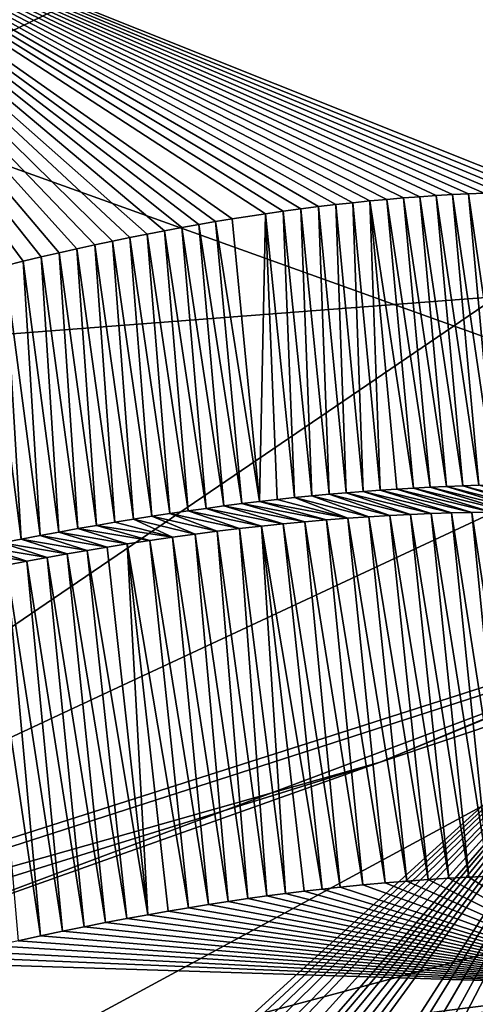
# Model space of a CAD drawing. Header units: metres. Extents: x -147 to 294, y -23 to 81.
# Tile 620 of 656: x 256.384 to 257.183, y 24.598 to 26.323. Entities that reach past the tile are written whole.
import ezdxf

# ---------------------------------------------------------------- set-up
doc = ezdxf.new("R2010")
doc.units = ezdxf.units.M
doc.layers.add('solid_AVA_153', color=7, linetype='CONTINUOUS')

msp = doc.modelspace()

# ---------------------------------------------------------------- linework, layer by layer
at = {"layer": 'solid_AVA_153'}
for points in [[(245.740753, 29.875259, 252.498108), (255.872147, 32.092327, 247.658936), (261.163055, 24.346018, 265.416931)], [(255.872147, 32.092327, 247.658936), (271.789124, 27.141289, 258.364349), (261.163055, 24.346018, 265.416931)], [(245.740753, 29.875259, 252.498108), (261.163055, 24.346018, 265.416931), (248.68512, 21.944908, 269.990875)], [(261.685242, 28.874174, 167.374313), (254.810135, 25.548954, 170.504013), (258.640808, 28.67959, 165.869843)], [(255.469574, 24.647493, 173.193665), (254.810135, 25.548954, 170.504013), (261.685242, 28.874174, 167.374313)], [(263.931732, 28.588146, 169.37915), (255.469574, 24.647493, 173.193665), (261.685242, 28.874174, 167.374313)], [(258.640808, 28.67959, 165.869843), (251.577148, 25.316963, 168.867508), (256.01709, 28.632277, 164.136307)], [(254.810135, 25.548954, 170.504013), (251.577148, 25.316963, 168.867508), (258.640808, 28.67959, 165.869843)], [(256.346741, 24.486605, 174.180756), (255.469574, 24.647493, 173.193665), (263.931732, 28.588146, 169.37915)], [(257.611542, 24.631496, 174.637634), (256.346741, 24.486605, 174.180756), (263.931732, 28.588146, 169.37915)], [(256.171509, 26.894115, 265.379517), (259.603485, 26.020325, 267.68631), (265.987274, 28.427282, 262.505005)], [(253.15242, 25.526241, 268.069061), (259.603485, 26.020325, 267.68631), (256.171509, 26.894115, 265.379517)], [(257.306885, 26.021376, 175.160034), (257.424286, 26.807831, 175.059677), (255.878998, 26.590378, 174.549225)], [(249.014893, 22.539951, 182.073135), (249.05011, 22.516636, 182.166321), (261.893036, 26.654608, 178.844009)], [(257.01651, 25.022217, 179.930618), (249.014893, 22.539951, 182.073135), (261.893036, 26.654608, 178.844009)], [(260.505249, 25.566227, 180.812683), (261.893036, 26.654608, 178.844009), (249.05011, 22.516636, 182.166321)], [(257.864471, 25.374781, 179.526352), (257.01651, 25.022217, 179.930618), (261.893036, 26.654608, 178.844009)], [(257.280273, 26.021189, 175.141495), (257.306885, 26.021376, 175.160034), (255.878998, 26.590378, 174.549225)], [(257.253418, 26.020746, 175.123337), (257.280273, 26.021189, 175.141495), (255.878998, 26.590378, 174.549225)], [(257.226257, 26.020056, 175.105499), (257.253418, 26.020746, 175.123337), (255.878998, 26.590378, 174.549225)], [(257.198822, 26.019115, 175.087982), (257.226257, 26.020056, 175.105499), (255.878998, 26.590378, 174.549225)], [(257.171051, 26.017921, 175.070801), (257.198822, 26.019115, 175.087982), (255.878998, 26.590378, 174.549225)], [(257.143005, 26.016474, 175.05394), (257.171051, 26.017921, 175.070801), (255.878998, 26.590378, 174.549225)], [(257.114655, 26.014765, 175.037445), (257.143005, 26.016474, 175.05394), (255.878998, 26.590378, 174.549225)], [(257.085999, 26.012796, 175.021286), (257.114655, 26.014765, 175.037445), (255.878998, 26.590378, 174.549225)], [(257.057068, 26.010563, 175.005478), (257.085999, 26.012796, 175.021286), (255.878998, 26.590378, 174.549225)], [(257.027832, 26.008062, 174.990036), (257.057068, 26.010563, 175.005478), (255.878998, 26.590378, 174.549225)], [(256.998291, 26.005293, 174.97496), (257.027832, 26.008062, 174.990036), (255.878998, 26.590378, 174.549225)], [(256.968445, 26.002249, 174.960266), (256.998291, 26.005293, 174.97496), (255.878998, 26.590378, 174.549225)], [(256.938354, 25.99893, 174.945953), (256.968445, 26.002249, 174.960266), (255.878998, 26.590378, 174.549225)], [(256.907928, 25.995335, 174.932022), (256.938354, 25.99893, 174.945953), (255.878998, 26.590378, 174.549225)], [(256.877258, 25.991457, 174.918472), (256.907928, 25.995335, 174.932022), (255.878998, 26.590378, 174.549225)], [(256.846283, 25.987297, 174.905334), (256.877258, 25.991457, 174.918472), (255.878998, 26.590378, 174.549225)], [(256.815002, 25.982851, 174.892593), (256.846283, 25.987297, 174.905334), (255.878998, 26.590378, 174.549225)], [(256.756989, 25.973951, 174.870316), (256.815002, 25.982851, 174.892593), (255.878998, 26.590378, 174.549225)], [(256.7276, 25.969133, 174.859695), (256.756989, 25.973951, 174.870316), (255.878998, 26.590378, 174.549225)], [(256.697998, 25.964069, 174.849426), (256.7276, 25.969133, 174.859695), (255.878998, 26.590378, 174.549225)], [(256.668182, 25.958757, 174.839539), (256.697998, 25.964069, 174.849426), (255.878998, 26.590378, 174.549225)], [(256.638092, 25.953199, 174.830002), (256.668182, 25.958757, 174.839539), (255.878998, 26.590378, 174.549225)], [(256.607788, 25.947392, 174.820831), (256.638092, 25.953199, 174.830002), (255.878998, 26.590378, 174.549225)], [(256.577271, 25.941336, 174.812042), (256.607788, 25.947392, 174.820831), (255.878998, 26.590378, 174.549225)], [(256.546509, 25.935028, 174.803635), (256.577271, 25.941336, 174.812042), (255.878998, 26.590378, 174.549225)], [(256.515564, 25.928471, 174.795624), (256.546509, 25.935028, 174.803635), (255.878998, 26.590378, 174.549225)], [(256.484406, 25.921663, 174.78801), (256.515564, 25.928471, 174.795624), (255.878998, 26.590378, 174.549225)], [(256.453064, 25.914602, 174.780792), (256.484406, 25.921663, 174.78801), (255.878998, 26.590378, 174.549225)], [(256.421509, 25.90729, 174.773987), (256.453064, 25.914602, 174.780792), (255.878998, 26.590378, 174.549225)], [(256.389801, 25.899721, 174.767609), (256.421509, 25.90729, 174.773987), (255.878998, 26.590378, 174.549225)], [(256.35791, 25.891901, 174.761658), (256.389801, 25.899721, 174.767609), (255.878998, 26.590378, 174.549225)], [(262.727234, 26.260761, 180.484634), (260.505249, 25.566227, 180.812683), (255.871292, 23.887583, 182.401062)], [(262.1745, 25.8286, 181.270096), (262.727234, 26.260761, 180.484634), (255.871292, 23.887583, 182.401062)], [(253.15242, 25.526241, 268.069061), (257.486084, 24.049305, 271.68219), (259.603485, 26.020325, 267.68631)], [(257.057068, 26.010563, 175.005478), (257.132843, 25.50527, 174.912506), (257.085999, 26.012796, 175.021286)], [(257.085999, 26.012796, 175.021286), (257.161377, 25.506371, 174.928421), (257.114655, 26.014765, 175.037445)], [(257.085999, 26.012796, 175.021286), (257.132843, 25.50527, 174.912506), (257.161377, 25.506371, 174.928421)], [(257.114655, 26.014765, 175.037445), (257.189697, 25.507261, 174.944702), (257.143005, 26.016474, 175.05394)], [(257.114655, 26.014765, 175.037445), (257.161377, 25.506371, 174.928421), (257.189697, 25.507261, 174.944702)], [(257.143005, 26.016474, 175.05394), (257.217773, 25.507938, 174.961395), (257.171051, 26.017921, 175.070801)], [(257.143005, 26.016474, 175.05394), (257.189697, 25.507261, 174.944702), (257.217773, 25.507938, 174.961395)], [(257.171051, 26.017921, 175.070801), (257.245575, 25.508408, 174.978455), (257.198822, 26.019115, 175.087982)], [(257.171051, 26.017921, 175.070801), (257.217773, 25.507938, 174.961395), (257.245575, 25.508408, 174.978455)], [(256.877258, 25.991457, 174.918472), (256.926788, 25.491495, 174.812683), (256.907928, 25.995335, 174.932022)], [(256.907928, 25.995335, 174.932022), (256.956848, 25.494122, 174.825668), (256.938354, 25.99893, 174.945953)], [(256.907928, 25.995335, 174.932022), (256.926788, 25.491495, 174.812683), (256.956848, 25.494122, 174.825668)], [(256.938354, 25.99893, 174.945953), (256.986725, 25.496525, 174.839081), (256.968445, 26.002249, 174.960266)], [(256.938354, 25.99893, 174.945953), (256.956848, 25.494122, 174.825668), (256.986725, 25.496525, 174.839081)], [(256.968445, 26.002249, 174.960266), (257.016388, 25.498709, 174.852936), (256.998291, 26.005293, 174.97496)], [(256.968445, 26.002249, 174.960266), (256.986725, 25.496525, 174.839081), (257.016388, 25.498709, 174.852936)], [(256.998291, 26.005293, 174.97496), (257.075073, 25.502422, 174.881897), (257.027832, 26.008062, 174.990036)], [(256.998291, 26.005293, 174.97496), (257.016388, 25.498709, 174.852936), (257.045837, 25.500675, 174.867218)], [(256.998291, 26.005293, 174.97496), (257.045837, 25.500675, 174.867218), (257.075073, 25.502422, 174.881897)], [(257.027832, 26.008062, 174.990036), (257.104065, 25.503954, 174.897003), (257.057068, 26.010563, 175.005478)], [(257.027832, 26.008062, 174.990036), (257.075073, 25.502422, 174.881897), (257.104065, 25.503954, 174.897003)], [(257.057068, 26.010563, 175.005478), (257.104065, 25.503954, 174.897003), (257.132843, 25.50527, 174.912506)], [(256.756989, 25.973951, 174.870316), (256.804565, 25.478756, 174.765244), (256.815002, 25.982851, 174.892593)], [(256.815002, 25.982851, 174.892593), (256.804565, 25.478756, 174.765244), (256.835388, 25.482281, 174.776413)], [(256.815002, 25.982851, 174.892593), (256.866058, 25.485577, 174.788055), (256.846283, 25.987297, 174.905334)], [(256.815002, 25.982851, 174.892593), (256.835388, 25.482281, 174.776413), (256.866058, 25.485577, 174.788055)], [(256.846283, 25.987297, 174.905334), (256.896515, 25.488647, 174.80014), (256.877258, 25.991457, 174.918472)], [(256.846283, 25.987297, 174.905334), (256.866058, 25.485577, 174.788055), (256.896515, 25.488647, 174.80014)], [(256.877258, 25.991457, 174.918472), (256.896515, 25.488647, 174.80014), (256.926788, 25.491495, 174.812683)], [(256.668182, 25.958757, 174.839539), (256.74234, 25.471027, 174.744308), (256.697998, 25.964069, 174.849426)], [(256.697998, 25.964069, 174.849426), (256.773529, 25.475006, 174.754532), (256.7276, 25.969133, 174.859695)], [(256.697998, 25.964069, 174.849426), (256.74234, 25.471027, 174.744308), (256.773529, 25.475006, 174.754532)], [(256.7276, 25.969133, 174.859695), (256.804565, 25.478756, 174.765244), (256.756989, 25.973951, 174.870316)], [(256.7276, 25.969133, 174.859695), (256.773529, 25.475006, 174.754532), (256.804565, 25.478756, 174.765244)], [(256.577271, 25.941336, 174.812042), (256.647614, 25.45776, 174.716293), (256.607788, 25.947392, 174.820831)], [(256.607788, 25.947392, 174.820831), (256.679382, 25.4624, 174.725189), (256.638092, 25.953199, 174.830002)], [(256.607788, 25.947392, 174.820831), (256.647614, 25.45776, 174.716293), (256.679382, 25.4624, 174.725189)], [(256.638092, 25.953199, 174.830002), (256.710968, 25.466824, 174.734528), (256.668182, 25.958757, 174.839539)], [(256.638092, 25.953199, 174.830002), (256.679382, 25.4624, 174.725189), (256.710968, 25.466824, 174.734528)], [(256.668182, 25.958757, 174.839539), (256.710968, 25.466824, 174.734528), (256.74234, 25.471027, 174.744308)], [(256.484406, 25.921663, 174.78801), (256.551086, 25.442528, 174.6922), (256.515564, 25.928471, 174.795624)], [(256.515564, 25.928471, 174.795624), (256.583466, 25.447823, 174.699799), (256.546509, 25.935028, 174.803635)], [(256.515564, 25.928471, 174.795624), (256.551086, 25.442528, 174.6922), (256.583466, 25.447823, 174.699799)], [(256.546509, 25.935028, 174.803635), (256.615631, 25.4529, 174.707825), (256.577271, 25.941336, 174.812042)], [(256.546509, 25.935028, 174.803635), (256.583466, 25.447823, 174.699799), (256.615631, 25.4529, 174.707825)], [(256.577271, 25.941336, 174.812042), (256.615631, 25.4529, 174.707825), (256.647614, 25.45776, 174.716293)], [(256.421509, 25.90729, 174.773987), (256.485779, 25.43129, 174.678314), (256.453064, 25.914602, 174.780792)], [(256.453064, 25.914602, 174.780792), (256.518524, 25.437017, 174.685043), (256.484406, 25.921663, 174.78801)], [(256.453064, 25.914602, 174.780792), (256.485779, 25.43129, 174.678314), (256.518524, 25.437017, 174.685043)], [(256.484406, 25.921663, 174.78801), (256.518524, 25.437017, 174.685043), (256.551086, 25.442528, 174.6922)], [(256.325836, 25.883825, 174.756134), (256.386353, 25.412811, 174.660721), (256.35791, 25.891901, 174.761658)], [(256.35791, 25.891901, 174.761658), (256.419678, 25.419186, 174.666153), (256.389801, 25.899721, 174.767609)], [(256.35791, 25.891901, 174.761658), (256.386353, 25.412811, 174.660721), (256.419678, 25.419186, 174.666153)], [(256.389801, 25.899721, 174.767609), (256.45282, 25.425344, 174.672012), (256.421509, 25.90729, 174.773987)], [(256.389801, 25.899721, 174.767609), (256.419678, 25.419186, 174.666153), (256.45282, 25.425344, 174.672012)], [(256.421509, 25.90729, 174.773987), (256.45282, 25.425344, 174.672012), (256.485779, 25.43129, 174.678314)], [(256.325836, 25.883825, 174.756134), (256.352814, 25.406221, 174.655716), (256.386353, 25.412811, 174.660721)], [(261.934357, 25.416245, 182.243973), (262.1745, 25.8286, 181.270096), (255.871292, 23.887583, 182.401062)], [(255.120041, 23.769321, 182.246689), (260.505249, 25.566227, 180.812683), (249.05011, 22.516636, 182.166321)], [(255.871292, 23.887583, 182.401062), (260.505249, 25.566227, 180.812683), (255.120041, 23.769321, 182.246689)], [(253.15242, 25.526241, 268.069061), (255.693512, 23.78021, 272.032593), (257.486084, 24.049305, 271.68219)], [(256.986725, 25.496525, 174.839081), (256.956848, 25.494122, 174.825668), (257.10553, 25.457638, 175.016846)], [(257.016388, 25.498709, 174.852936), (256.986725, 25.496525, 174.839081), (257.141327, 25.458799, 175.037354)], [(256.986725, 25.496525, 174.839081), (257.10553, 25.457638, 175.016846), (257.141327, 25.458799, 175.037354)], [(257.045837, 25.500675, 174.867218), (257.016388, 25.498709, 174.852936), (257.176849, 25.4596, 175.058594)], [(257.016388, 25.498709, 174.852936), (257.141327, 25.458799, 175.037354), (257.176849, 25.4596, 175.058594)], [(257.075073, 25.502422, 174.881897), (257.045837, 25.500675, 174.867218), (257.211914, 25.460041, 175.08049)], [(257.045837, 25.500675, 174.867218), (257.176849, 25.4596, 175.058594), (257.211914, 25.460041, 175.08049)], [(257.104065, 25.503954, 174.897003), (257.075073, 25.502422, 174.881897), (257.246429, 25.460123, 175.102921)], [(257.075073, 25.502422, 174.881897), (257.211914, 25.460041, 175.08049), (257.246429, 25.460123, 175.102921)], [(257.132843, 25.50527, 174.912506), (257.104065, 25.503954, 174.897003), (257.280182, 25.459852, 175.125793)], [(257.104065, 25.503954, 174.897003), (257.246429, 25.460123, 175.102921), (257.280182, 25.459852, 175.125793)], [(257.161377, 25.506371, 174.928421), (257.132843, 25.50527, 174.912506), (257.31311, 25.459246, 175.148972)], [(257.132843, 25.50527, 174.912506), (257.280182, 25.459852, 175.125793), (257.31311, 25.459246, 175.148972)], [(257.189697, 25.507261, 174.944702), (257.161377, 25.506371, 174.928421), (257.345093, 25.458317, 175.172379)], [(257.161377, 25.506371, 174.928421), (257.31311, 25.459246, 175.148972), (257.345093, 25.458317, 175.172379)], [(256.804565, 25.478756, 174.765244), (256.773529, 25.475006, 174.754532), (256.922119, 25.446579, 174.924957)], [(256.835388, 25.482281, 174.776413), (256.804565, 25.478756, 174.765244), (256.959564, 25.449495, 174.942001)], [(256.804565, 25.478756, 174.765244), (256.922119, 25.446579, 174.924957), (256.959564, 25.449495, 174.942001)], [(256.866058, 25.485577, 174.788055), (256.835388, 25.482281, 174.776413), (256.959564, 25.449495, 174.942001)], [(256.896515, 25.488647, 174.80014), (256.866058, 25.485577, 174.788055), (256.996613, 25.452061, 174.959732)], [(256.866058, 25.485577, 174.788055), (256.959564, 25.449495, 174.942001), (256.996613, 25.452061, 174.959732)], [(256.926788, 25.491495, 174.812683), (256.896515, 25.488647, 174.80014), (257.033325, 25.454273, 174.978104)], [(256.896515, 25.488647, 174.80014), (256.996613, 25.452061, 174.959732), (257.033325, 25.454273, 174.978104)], [(256.956848, 25.494122, 174.825668), (256.926788, 25.491495, 174.812683), (257.06958, 25.456131, 174.997131)], [(256.926788, 25.491495, 174.812683), (257.033325, 25.454273, 174.978104), (257.06958, 25.456131, 174.997131)], [(256.956848, 25.494122, 174.825668), (257.06958, 25.456131, 174.997131), (257.10553, 25.457638, 175.016846)], [(256.679382, 25.4624, 174.725189), (256.647614, 25.45776, 174.716293), (256.76947, 25.431423, 174.863831)], [(256.710968, 25.466824, 174.734528), (256.679382, 25.4624, 174.725189), (256.808014, 25.435732, 174.878021)], [(256.679382, 25.4624, 174.725189), (256.76947, 25.431423, 174.863831), (256.808014, 25.435732, 174.878021)], [(256.74234, 25.471027, 174.744308), (256.710968, 25.466824, 174.734528), (256.846313, 25.439695, 174.892944)], [(256.710968, 25.466824, 174.734528), (256.808014, 25.435732, 174.878021), (256.846313, 25.439695, 174.892944)], [(256.773529, 25.475006, 174.754532), (256.74234, 25.471027, 174.744308), (256.884369, 25.443312, 174.9086)], [(256.74234, 25.471027, 174.744308), (256.846313, 25.439695, 174.892944), (256.884369, 25.443312, 174.9086)], [(256.773529, 25.475006, 174.754532), (256.884369, 25.443312, 174.9086), (256.922119, 25.446579, 174.924957)], [(256.583466, 25.447823, 174.699799), (256.551086, 25.442528, 174.6922), (256.652191, 25.416405, 174.825607)], [(256.615631, 25.4529, 174.707825), (256.583466, 25.447823, 174.699799), (256.691559, 25.421762, 174.837631)], [(256.583466, 25.447823, 174.699799), (256.652191, 25.416405, 174.825607), (256.691559, 25.421762, 174.837631)], [(256.647614, 25.45776, 174.716293), (256.615631, 25.4529, 174.707825), (256.730652, 25.426767, 174.850372)], [(256.615631, 25.4529, 174.707825), (256.691559, 25.421762, 174.837631), (256.730652, 25.426767, 174.850372)], [(256.647614, 25.45776, 174.716293), (256.730652, 25.426767, 174.850372), (256.76947, 25.431423, 174.863831)], [(256.884369, 25.443312, 174.9086), (256.846313, 25.439695, 174.892944), (256.946167, 24.803196, 174.741379)], [(256.922119, 25.446579, 174.924957), (256.884369, 25.443312, 174.9086), (256.986023, 24.807199, 174.758575)], [(256.884369, 25.443312, 174.9086), (256.946167, 24.803196, 174.741379), (256.986023, 24.807199, 174.758575)], [(256.959564, 25.449495, 174.942001), (256.922119, 25.446579, 174.924957), (257.024994, 24.810747, 174.776291)], [(256.922119, 25.446579, 174.924957), (256.986023, 24.807199, 174.758575), (257.024994, 24.810747, 174.776291)], [(256.996613, 25.452061, 174.959732), (256.959564, 25.449495, 174.942001), (257.06308, 24.813854, 174.794479)], [(256.959564, 25.449495, 174.942001), (257.024994, 24.810747, 174.776291), (257.06308, 24.813854, 174.794479)], [(257.033325, 25.454273, 174.978104), (256.996613, 25.452061, 174.959732), (257.100281, 24.81654, 174.81311)], [(256.996613, 25.452061, 174.959732), (257.06308, 24.813854, 174.794479), (257.100281, 24.81654, 174.81311)], [(257.06958, 25.456131, 174.997131), (257.033325, 25.454273, 174.978104), (257.136597, 24.818815, 174.832138)], [(257.033325, 25.454273, 174.978104), (257.100281, 24.81654, 174.81311), (257.136597, 24.818815, 174.832138)], [(257.10553, 25.457638, 175.016846), (257.06958, 25.456131, 174.997131), (257.172058, 24.82069, 174.851547)], [(257.06958, 25.456131, 174.997131), (257.136597, 24.818815, 174.832138), (257.172058, 24.82069, 174.851547)], [(257.141327, 25.458799, 175.037354), (257.10553, 25.457638, 175.016846), (257.206665, 24.822182, 174.871323)], [(257.10553, 25.457638, 175.016846), (257.172058, 24.82069, 174.851547), (257.206665, 24.822182, 174.871323)], [(257.176849, 25.4596, 175.058594), (257.141327, 25.458799, 175.037354), (257.240448, 24.823301, 174.891418)], [(257.141327, 25.458799, 175.037354), (257.206665, 24.822182, 174.871323), (257.240448, 24.823301, 174.891418)], [(257.211914, 25.460041, 175.08049), (257.176849, 25.4596, 175.058594), (257.273438, 24.82407, 174.911835)], [(257.176849, 25.4596, 175.058594), (257.240448, 24.823301, 174.891418), (257.273438, 24.82407, 174.911835)], [(256.485779, 25.43129, 174.678314), (256.45282, 25.425344, 174.672012), (256.57254, 25.404613, 174.803757)], [(256.518524, 25.437017, 174.685043), (256.485779, 25.43129, 174.678314), (256.612518, 25.410688, 174.814316)], [(256.485779, 25.43129, 174.678314), (256.57254, 25.404613, 174.803757), (256.612518, 25.410688, 174.814316)], [(256.551086, 25.442528, 174.6922), (256.518524, 25.437017, 174.685043), (256.652191, 25.416405, 174.825607)], [(256.518524, 25.437017, 174.685043), (256.612518, 25.410688, 174.814316), (256.652191, 25.416405, 174.825607)], [(256.730652, 25.426767, 174.850372), (256.691559, 25.421762, 174.837631), (256.783905, 24.783089, 174.680527)], [(256.76947, 25.431423, 174.863831), (256.730652, 25.426767, 174.850372), (256.817413, 24.787724, 174.69191)], [(256.730652, 25.426767, 174.850372), (256.783905, 24.783089, 174.680527), (256.817413, 24.787724, 174.69191)], [(256.808014, 25.435732, 174.878021), (256.76947, 25.431423, 174.863831), (256.850372, 24.792048, 174.703705)], [(256.76947, 25.431423, 174.863831), (256.817413, 24.787724, 174.69191), (256.850372, 24.792048, 174.703705)], [(256.846313, 25.439695, 174.892944), (256.808014, 25.435732, 174.878021), (256.914764, 24.799774, 174.728455)], [(256.808014, 25.435732, 174.878021), (256.850372, 24.792048, 174.703705), (256.882843, 24.796062, 174.715897)], [(256.808014, 25.435732, 174.878021), (256.882843, 24.796062, 174.715897), (256.914764, 24.799774, 174.728455)], [(256.846313, 25.439695, 174.892944), (256.914764, 24.799774, 174.728455), (256.946167, 24.803196, 174.741379)], [(262.428223, 24.886963, 184.110687), (261.934357, 25.416245, 182.243973), (255.871292, 23.887583, 182.401062)], [(256.386353, 25.412811, 174.660721), (256.352814, 25.406221, 174.655716), (256.467407, 25.387159, 174.779846)], [(256.419678, 25.419186, 174.666153), (256.386353, 25.412811, 174.660721), (256.502625, 25.393246, 174.787247)], [(256.386353, 25.412811, 174.660721), (256.467407, 25.387159, 174.779846), (256.502625, 25.393246, 174.787247)], [(256.45282, 25.425344, 174.672012), (256.419678, 25.419186, 174.666153), (256.537689, 25.399063, 174.795212)], [(256.419678, 25.419186, 174.666153), (256.502625, 25.393246, 174.787247), (256.537689, 25.399063, 174.795212)], [(256.45282, 25.425344, 174.672012), (256.537689, 25.399063, 174.795212), (256.57254, 25.404613, 174.803757)], [(256.612518, 25.410688, 174.814316), (256.57254, 25.404613, 174.803757), (256.680267, 24.76722, 174.649017)], [(256.652191, 25.416405, 174.825607), (256.612518, 25.410688, 174.814316), (256.715332, 24.772844, 174.659058)], [(256.612518, 25.410688, 174.814316), (256.680267, 24.76722, 174.649017), (256.715332, 24.772844, 174.659058)], [(256.691559, 25.421762, 174.837631), (256.652191, 25.416405, 174.825607), (256.749878, 24.778131, 174.669571)], [(256.652191, 25.416405, 174.825607), (256.715332, 24.772844, 174.659058), (256.749878, 24.778131, 174.669571)], [(256.691559, 25.421762, 174.837631), (256.749878, 24.778131, 174.669571), (256.783905, 24.783089, 174.680527)], [(256.319061, 25.399418, 174.651138), (256.285156, 25.392399, 174.647003), (256.396362, 25.374178, 174.766769)], [(256.285156, 25.392399, 174.647003), (256.360565, 25.367277, 174.761124), (256.396362, 25.374178, 174.766769)], [(256.352814, 25.406221, 174.655716), (256.319061, 25.399418, 174.651138), (256.431976, 25.380804, 174.77301)], [(256.319061, 25.399418, 174.651138), (256.396362, 25.374178, 174.766769), (256.431976, 25.380804, 174.77301)], [(256.352814, 25.406221, 174.655716), (256.431976, 25.380804, 174.77301), (256.467407, 25.387159, 174.779846)], [(256.502625, 25.393246, 174.787247), (256.467407, 25.387159, 174.779846), (256.571899, 24.74824, 174.621933)], [(256.537689, 25.399063, 174.795212), (256.502625, 25.393246, 174.787247), (256.608521, 24.754927, 174.630432)], [(256.502625, 25.393246, 174.787247), (256.571899, 24.74824, 174.621933), (256.608521, 24.754927, 174.630432)], [(256.57254, 25.404613, 174.803757), (256.537689, 25.399063, 174.795212), (256.608521, 24.754927, 174.630432)], [(256.57254, 25.404613, 174.803757), (256.608521, 24.754927, 174.630432), (256.644653, 24.76125, 174.639465)], [(256.57254, 25.404613, 174.803757), (256.644653, 24.76125, 174.639465), (256.680267, 24.76722, 174.649017)], [(256.396362, 25.374178, 174.766769), (256.360565, 25.367277, 174.761124), (256.458923, 24.725927, 174.599854)], [(256.431976, 25.380804, 174.77301), (256.396362, 25.374178, 174.766769), (256.497101, 24.733747, 174.606628)], [(256.396362, 25.374178, 174.766769), (256.458923, 24.725927, 174.599854), (256.497101, 24.733747, 174.606628)], [(256.467407, 25.387159, 174.779846), (256.431976, 25.380804, 174.77301), (256.53476, 24.741182, 174.613983)], [(256.431976, 25.380804, 174.77301), (256.497101, 24.733747, 174.606628), (256.53476, 24.741182, 174.613983)], [(256.467407, 25.387159, 174.779846), (256.53476, 24.741182, 174.613983), (256.571899, 24.74824, 174.621933)], [(257.498199, 25.219961, 178.929733), (257.01651, 25.022217, 179.930618), (257.864471, 25.374781, 179.526352)], [(256.360565, 25.367277, 174.761124), (256.324585, 25.3601, 174.756058), (256.420227, 24.717714, 174.593719)], [(256.324585, 25.3601, 174.756058), (256.381073, 24.709105, 174.588242), (256.420227, 24.717714, 174.593719)], [(256.360565, 25.367277, 174.761124), (256.420227, 24.717714, 174.593719), (256.458923, 24.725927, 174.599854)], [(257.498199, 25.219961, 178.929733), (256.094147, 24.694483, 179.251236), (257.01651, 25.022217, 179.930618)], [(257.498199, 25.219961, 178.929733), (256.246185, 24.085129, 178.7556), (256.094147, 24.694483, 179.251236)], [(256.29071, 24.098083, 178.757111), (256.246185, 24.085129, 178.7556), (257.498199, 25.219961, 178.929733)], [(256.337036, 24.111952, 178.75769), (256.29071, 24.098083, 178.757111), (257.498199, 25.219961, 178.929733)], [(256.385803, 24.126993, 178.757248), (256.337036, 24.111952, 178.75769), (257.498199, 25.219961, 178.929733)], [(256.444427, 24.145649, 178.75528), (256.385803, 24.126993, 178.757248), (257.498199, 25.219961, 178.929733)], [(256.487854, 24.159904, 178.752808), (256.444427, 24.145649, 178.75528), (257.498199, 25.219961, 178.929733)], [(256.55603, 24.183052, 178.747162), (256.487854, 24.159904, 178.752808), (257.498199, 25.219961, 178.929733)], [(256.608765, 24.20159, 178.741302), (256.55603, 24.183052, 178.747162), (257.498199, 25.219961, 178.929733)], [(256.638306, 24.212276, 178.737442), (256.608765, 24.20159, 178.741302), (257.498199, 25.219961, 178.929733)], [(256.673523, 24.225241, 178.732269), (256.638306, 24.212276, 178.737442), (257.498199, 25.219961, 178.929733)], [(256.711029, 24.239344, 178.726059), (256.673523, 24.225241, 178.732269), (257.498199, 25.219961, 178.929733)], [(256.747589, 24.25337, 178.719315), (256.711029, 24.239344, 178.726059), (257.498199, 25.219961, 178.929733)], [(256.78006, 24.266092, 178.712723), (256.747589, 24.25337, 178.719315), (257.498199, 25.219961, 178.929733)], [(256.809113, 24.277672, 178.706375), (256.78006, 24.266092, 178.712723), (257.498199, 25.219961, 178.929733)], [(256.920197, 24.323799, 178.677902), (256.809113, 24.277672, 178.706375), (257.498199, 25.219961, 178.929733)], [(256.951691, 24.337416, 178.668594), (256.920197, 24.323799, 178.677902), (257.498199, 25.219961, 178.929733)], [(256.995361, 24.356676, 178.654785), (256.951691, 24.337416, 178.668594), (257.498199, 25.219961, 178.929733)], [(257.035187, 24.374632, 178.641235), (256.995361, 24.356676, 178.654785), (257.498199, 25.219961, 178.929733)], [(257.067352, 24.389429, 178.629593), (257.035187, 24.374632, 178.641235), (257.498199, 25.219961, 178.929733)], [(257.117371, 24.413027, 178.610245), (257.067352, 24.389429, 178.629593), (257.498199, 25.219961, 178.929733)], [(257.206268, 24.456741, 178.571915), (257.117371, 24.413027, 178.610245), (257.498199, 25.219961, 178.929733)], [(257.01651, 25.022217, 179.930618), (256.058655, 24.751072, 180.049469), (249.014893, 22.539951, 182.073135)], [(256.094147, 24.694483, 179.251236), (256.058655, 24.751072, 180.049469), (257.01651, 25.022217, 179.930618)], [(250.63855, 23.058212, 272.864594), (263.212952, 24.71176, 270.717133), (263.091797, 24.939114, 270.388306)], [(252.180923, 23.272293, 272.635956), (250.63855, 23.058212, 272.864594), (263.091797, 24.939114, 270.388306)], [(257.486084, 24.049305, 271.68219), (252.180923, 23.272293, 272.635956), (263.091797, 24.939114, 270.388306)], [(262.428223, 24.886963, 184.110687), (255.871292, 23.887583, 182.401062), (261.381531, 24.005497, 185.925293)], [(257.206665, 24.822182, 174.871323), (257.172058, 24.82069, 174.851547), (257.474091, 24.631062, 174.849915)], [(256.986023, 24.807199, 174.758575), (256.946167, 24.803196, 174.741379), (257.474091, 24.631062, 174.849915)], [(257.024994, 24.810747, 174.776291), (256.986023, 24.807199, 174.758575), (257.474091, 24.631062, 174.849915)], [(257.06308, 24.813854, 174.794479), (257.024994, 24.810747, 174.776291), (257.474091, 24.631062, 174.849915)], [(257.100281, 24.81654, 174.81311), (257.06308, 24.813854, 174.794479), (257.474091, 24.631062, 174.849915)], [(257.136597, 24.818815, 174.832138), (257.100281, 24.81654, 174.81311), (257.474091, 24.631062, 174.849915)], [(257.172058, 24.82069, 174.851547), (257.136597, 24.818815, 174.832138), (257.474091, 24.631062, 174.849915)], [(256.817413, 24.787724, 174.69191), (256.783905, 24.783089, 174.680527), (257.474091, 24.631062, 174.849915)], [(256.850372, 24.792048, 174.703705), (256.817413, 24.787724, 174.69191), (257.474091, 24.631062, 174.849915)], [(256.882843, 24.796062, 174.715897), (256.850372, 24.792048, 174.703705), (257.474091, 24.631062, 174.849915)], [(256.914764, 24.799774, 174.728455), (256.882843, 24.796062, 174.715897), (257.474091, 24.631062, 174.849915)], [(256.946167, 24.803196, 174.741379), (256.914764, 24.799774, 174.728455), (257.474091, 24.631062, 174.849915)], [(260.20932, 23.166748, 180.292542), (255.685699, 22.145145, 180.113235), (262.956299, 24.770239, 177.872711)], [(258.202515, 23.569712, 177.819962), (262.956299, 24.770239, 177.872711), (255.685699, 22.145145, 180.113235)], [(256.715332, 24.772844, 174.659058), (256.680267, 24.76722, 174.649017), (257.474091, 24.631062, 174.849915)], [(256.749878, 24.778131, 174.669571), (256.715332, 24.772844, 174.659058), (257.474091, 24.631062, 174.849915)], [(256.783905, 24.783089, 174.680527), (256.749878, 24.778131, 174.669571), (257.474091, 24.631062, 174.849915)], [(256.608521, 24.754927, 174.630432), (256.571899, 24.74824, 174.621933), (257.474091, 24.631062, 174.849915)], [(256.644653, 24.76125, 174.639465), (256.608521, 24.754927, 174.630432), (257.474091, 24.631062, 174.849915)], [(256.680267, 24.76722, 174.649017), (256.644653, 24.76125, 174.639465), (257.474091, 24.631062, 174.849915)], [(256.53476, 24.741182, 174.613983), (256.497101, 24.733747, 174.606628), (257.474091, 24.631062, 174.849915)], [(256.571899, 24.74824, 174.621933), (256.53476, 24.741182, 174.613983), (257.474091, 24.631062, 174.849915)], [(256.458923, 24.725927, 174.599854), (256.420227, 24.717714, 174.593719), (257.474091, 24.631062, 174.849915)], [(256.497101, 24.733747, 174.606628), (256.458923, 24.725927, 174.599854), (257.474091, 24.631062, 174.849915)], [(249.415527, 22.556046, 273.432495), (263.212952, 24.71176, 270.717133), (249.170364, 22.859091, 273.062561)], [(250.63855, 23.058212, 272.864594), (249.170364, 22.859091, 273.062561), (263.212952, 24.71176, 270.717133)], [(249.415527, 22.556046, 273.432495), (263.323822, 24.385984, 270.942291), (263.212952, 24.71176, 270.717133)], [(256.381073, 24.709105, 174.588242), (256.341431, 24.700089, 174.58345), (257.474091, 24.631062, 174.849915)], [(256.420227, 24.717714, 174.593719), (256.381073, 24.709105, 174.588242), (257.474091, 24.631062, 174.849915)], [(256.301361, 24.690662, 174.579346), (256.260834, 24.68082, 174.575989), (257.474091, 24.631062, 174.849915)], [(256.341431, 24.700089, 174.58345), (256.301361, 24.690662, 174.579346), (257.474091, 24.631062, 174.849915)], [(256.260834, 24.68082, 174.575989), (256.21991, 24.670559, 174.57338), (257.474091, 24.631062, 174.849915)], [(256.21991, 24.670559, 174.57338), (256.233704, 24.471403, 174.412109), (257.474091, 24.631062, 174.849915)], [(256.233704, 24.471403, 174.412109), (256.346741, 24.486605, 174.180756), (257.611542, 24.631496, 174.637634)], [(257.474091, 24.631062, 174.849915), (256.233704, 24.471403, 174.412109), (257.611542, 24.631496, 174.637634)]]:
    msp.add_3dface(points, dxfattribs=at)

doc.saveas('drawing.dxf')
